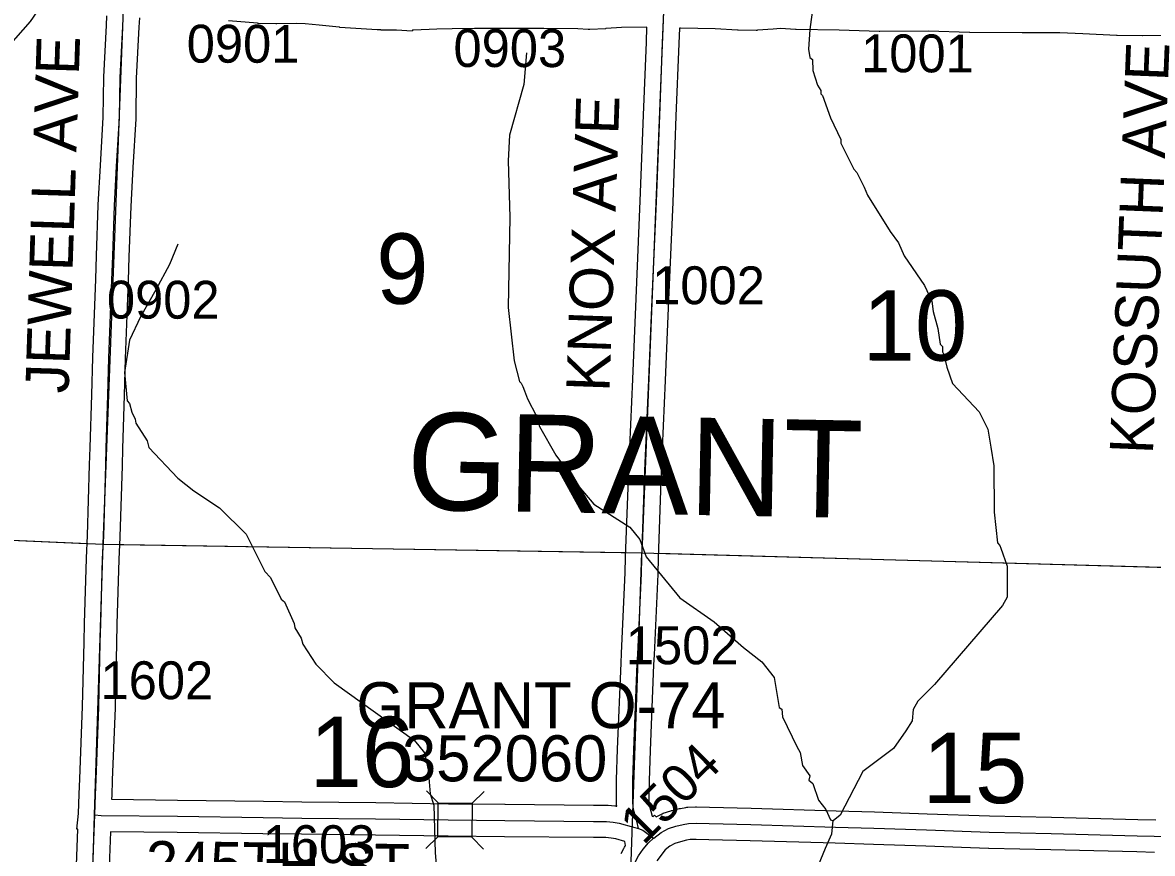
# Model space of a CAD drawing. Extents: x -157.2 to -99.3, y 12.2 to 46.2.
# Drawn here: x -127.096 to -125.008, y 25.853 to 27.389 of the extents above; entities that cross this region are included whole.
import ezdxf

# ---------------------------------------------------------------- set-up
doc = ezdxf.new("R2010")
doc.units = 0
for name, color, linetype in [('tdCoHydroRiver', 7, 'Continuous'), ('tdCoSecRdNmbr', 7, 'Continuous'), ('tdCoSecRdTxt', 7, 'Continuous'), ('tdCoSecRteBand', 7, 'Continuous'), ('tdCoSecRteCL', 7, 'Continuous'), ('tdCoSectLine', 7, 'Continuous'), ('tdCoSectLinePart', 7, 'Continuous'), ('tdCoSectNmbr', 7, 'Continuous'), ('tdCoStrucSec', 7, 'Continuous'), ('tdCoStrucSecCoName', 7, 'Continuous'), ('tdCoStrucSecFHWANum', 7, 'Continuous'), ('tdCoSurfAsphalt', 7, 'Continuous'), ('tdCoSurfGravel', 7, 'Continuous'), ('tdCoTwpNameTxt', 7, 'Continuous')]:
    doc.layers.add(name, color=color, linetype=linetype)

msp = doc.modelspace()

# ---------------------------------------------------------------- linework, layer by layer
at = {"layer": 'tdCoHydroRiver'}
for points in [[(-127.1353, 27.3291), (-127.0815, 27.3907), (-127.0568, 27.4263), (-127.0402, 27.4526), (-127.0415, 27.4653)], [(-125.6312, 27.4498), (-125.6412, 27.376), (-125.6438, 27.3397), (-125.6411, 27.3239), (-125.6365, 27.3206), (-125.6355, 27.3001), (-125.6268, 27.273), (-125.6208, 27.2633), (-125.6209, 27.257), (-125.6179, 27.2538), (-125.6033, 27.2123), (-125.5839, 27.1723), (-125.5841, 27.166), (-125.5602, 27.118), (-125.5541, 27.1115), (-125.5407, 27.0843), (-125.5348, 27.0699), (-125.4926, 27.0024), (-125.4774, 26.9815), (-125.467, 26.9575), (-125.4292, 26.9027), (-125.4158, 26.874), (-125.4132, 26.8549), (-125.4046, 26.8231), (-125.4007, 26.7946), (-125.3961, 26.7898), (-125.3964, 26.7803), (-125.3934, 26.7755), (-125.3878, 26.7516), (-125.3776, 26.7214), (-125.3286, 26.6695), (-125.3121, 26.6374), (-125.3068, 26.6041), (-125.3015, 26.5693), (-125.3008, 26.484), (-125.2945, 26.427), (-125.2899, 26.4222), (-125.2885, 26.4174), (-125.2768, 26.3839), (-125.2769, 26.3271), (-125.2852, 26.3116), (-125.411, 26.1653), (-125.4418, 26.1346), (-125.4502, 26.1191), (-125.4523, 26.0986), (-125.4639, 26.08), (-125.4869, 26.0475), (-125.5434, 26.005), (-125.5852, 25.9241), (-125.5981, 25.9134)], [(-126.1648, 27.3327), (-126.1696, 27.2744), (-126.196, 27.1805), (-126.1989, 27.1332), (-126.1956, 27.029), (-126.1988, 26.8618), (-126.1875, 26.7637), (-126.1775, 26.7255), (-126.1745, 26.7223), (-126.1715, 26.7159), (-126.1686, 26.7079), (-126.1627, 26.6935), (-126.1462, 26.6615), (-126.1405, 26.6424), (-126.1104, 26.5894), (-126.0679, 26.5314), (-126.0404, 26.499), (-125.9738, 26.4561), (-125.9555, 26.4335), (-125.9438, 26.4016), (-125.8813, 26.3256), (-125.8179, 26.2812), (-125.764, 26.2338), (-125.7301, 26.2076), (-125.7072, 26.1786), (-125.6978, 26.1231), (-125.6932, 26.1198), (-125.692, 26.1055), (-125.6652, 26.0511), (-125.6592, 26.0399), (-125.6551, 26.0161), (-125.6415, 25.9968), (-125.6433, 25.9889), (-125.6356, 25.9824), (-125.6254, 25.9521), (-125.6117, 25.9344), (-125.6028, 25.9152), (-125.5981, 25.9134)], [(-126.8093, 26.9789), (-126.8246, 26.9414), (-126.8496, 26.8948), (-126.8779, 26.8451), (-126.8981, 26.8015), (-126.9077, 26.7418), (-126.9029, 26.6896), (-126.8983, 26.6847), (-126.894, 26.6688), (-126.8881, 26.656), (-126.8867, 26.6481), (-126.8655, 26.6159), (-126.8627, 26.6032), (-126.8092, 26.5465), (-126.7798, 26.5235), (-126.7318, 26.4922), (-126.6827, 26.4434), (-126.6484, 26.3746), (-126.6377, 26.3632), (-126.6183, 26.3232), (-126.6122, 26.3183), (-126.5944, 26.2783), (-126.593, 26.2704), (-126.581, 26.2511), (-126.5781, 26.24), (-126.5539, 26.203), (-126.5202, 26.1689), (-126.3718, 26.062), (-126.3535, 26.0394), (-126.3465, 26.0076), (-126.3431, 25.9633), (-126.3358, 25.9426), (-126.3336, 25.8542), (-126.3289, 25.7972)], [(-125.6368, 25.6652), (-125.6384, 25.7189), (-125.6357, 25.8135), (-125.6308, 25.8181), (-125.6122, 25.8634), (-125.6004, 25.8898), (-125.5981, 25.9134)]]:
    msp.add_lwpolyline(points, dxfattribs=at)
at = {"layer": 'tdCoSecRteBand'}
for points in [[(-126.9961, 25.8317), (-126.9936, 25.8982), (-126.9956, 25.8984), (-126.9925, 25.9272), (-126.9912, 25.9628), (-126.9902, 25.9911), (-126.9902, 25.9912), (-126.9902, 25.9913), (-126.985, 26.1247), (-126.9823, 26.2435), (-126.9816, 26.2783), (-126.9816, 26.2784), (-126.9816, 26.2785), (-126.9781, 26.3984), (-126.9781, 26.3986), (-126.9781, 26.3989), (-126.9761, 26.4406), (-126.9722, 26.5715), (-126.9722, 26.5715), (-126.9722, 26.5715), (-126.9712, 26.6034), (-126.9682, 26.701), (-126.9663, 26.7695), (-126.9663, 26.7696), (-126.9663, 26.7698), (-126.9608, 26.9142), (-126.9594, 26.9578), (-126.9594, 26.9578), (-126.9594, 26.9578), (-126.9561, 27.0513), (-126.9561, 27.0516), (-126.9561, 27.0519), (-126.9522, 27.1242), (-126.9522, 27.1242), (-126.9522, 27.1243), (-126.9468, 27.2139), (-126.9458, 27.2874), (-126.9458, 27.288), (-126.9458, 27.2886), (-126.9408, 27.3829), (-126.94, 27.4007)], [(-126.8801, 27.3972), (-126.8809, 27.3801), (-126.8809, 27.38), (-126.8809, 27.3799), (-126.8858, 27.286), (-126.8868, 27.2124), (-126.8868, 27.2117), (-126.8869, 27.211), (-126.8923, 27.1208), (-126.8962, 27.0489), (-126.8994, 26.9558), (-126.9009, 26.9121), (-126.9009, 26.9121), (-126.9009, 26.912), (-126.9063, 26.7676), (-126.9083, 26.6992), (-126.9083, 26.6992), (-126.9083, 26.6992), (-126.9112, 26.6015), (-126.9112, 26.6015), (-126.9112, 26.6015), (-126.9122, 26.5697), (-126.9162, 26.4385), (-126.9162, 26.4383), (-126.9162, 26.438), (-126.9181, 26.3964), (-126.9216, 26.2769), (-126.9223, 26.2422), (-126.9223, 26.2422), (-126.9223, 26.2422), (-126.925, 26.1231), (-126.925, 26.1228), (-126.925, 26.1226), (-126.9302, 25.989), (-126.9312, 25.9607), (-126.9312, 25.9607), (-126.9312, 25.9606), (-126.9315, 25.9538), (-126.9315, 25.9535), (-126.8094, 25.952), (-126.8094, 25.952), (-126.8094, 25.952), (-126.651, 25.9497), (-126.5798, 25.9488), (-126.4432, 25.9473), (-126.4432, 25.9473), (-126.4431, 25.9473), (-126.3091, 25.9453), (-126.2046, 25.9443), (-126.2046, 25.9443), (-126.2045, 25.9443), (-126.0407, 25.9426), (-126.0169, 25.9426), (-126.0155, 25.9426), (-126.014, 25.9424), (-126.0014, 25.9412), (-126.0003, 25.9411), (-125.9991, 25.9409), (-125.9981, 25.9407)], [(-125.9981, 25.9407), (-125.9984, 25.9435), (-125.9986, 25.9453), (-125.9986, 25.9472), (-125.9984, 25.9884), (-125.9984, 25.9888), (-125.9983, 25.9893), (-125.9964, 26.046), (-125.9964, 26.0461), (-125.9964, 26.0461), (-125.99, 26.2047), (-125.9899, 26.2049), (-125.9899, 26.2051), (-125.989, 26.2232), (-125.9823, 26.372), (-125.9816, 26.4006), (-125.9816, 26.4007), (-125.9816, 26.4009), (-125.9759, 26.5616), (-125.9759, 26.5618), (-125.9759, 26.5619), (-125.9685, 26.7298), (-125.9623, 26.879), (-125.9623, 26.879), (-125.9623, 26.879), (-125.9547, 27.059), (-125.9485, 27.2177), (-125.9433, 27.3521), (-125.9433, 27.3521), (-125.9433, 27.3522), (-125.9422, 27.3799), (-125.989, 27.3797), (-126.0177, 27.3773), (-126.0181, 27.3773), (-126.0186, 27.3772), (-126.048, 27.3757), (-126.0495, 27.3757), (-126.051, 27.3757), (-126.0702, 27.3767), (-126.1325, 27.3777), (-126.2607, 27.3774), (-126.3024, 27.3772), (-126.3305, 27.3762), (-126.3739, 27.3746), (-126.3739, 27.3745), (-126.3757, 27.3745), (-126.3758, 27.3727), (-126.4048, 27.3746), (-126.4339, 27.3748), (-126.4339, 27.3749), (-126.4393, 27.375), (-126.4401, 27.375), (-126.4409, 27.375), (-126.5099, 27.3797), (-126.5105, 27.3798), (-126.5111, 27.3798), (-126.5481, 27.3837), (-126.574, 27.3861), (-126.5896, 27.387), (-126.6264, 27.3863), (-126.6271, 27.3863), (-126.6277, 27.3863), (-126.6598, 27.3871), (-126.6607, 27.3871), (-126.6617, 27.3872), (-126.7152, 27.3919)], [(-124.9901, 27.3646), (-125.0259, 27.3641), (-125.0262, 27.3641), (-125.0265, 27.3641), (-125.0731, 27.3644), (-125.0738, 27.3644), (-125.0745, 27.3644), (-125.1367, 27.3676), (-125.1793, 27.3693), (-125.2108, 27.3698), (-125.2484, 27.3693), (-125.2487, 27.3693), (-125.249, 27.3693), (-125.3456, 27.37), (-125.3461, 27.37), (-125.3465, 27.3701), (-125.4218, 27.3727), (-125.5122, 27.3723), (-125.5127, 27.3723), (-125.5133, 27.3723), (-125.5868, 27.3745), (-125.6662, 27.3757), (-125.6668, 27.3757), (-125.6675, 27.3758), (-125.6955, 27.3774), (-125.7087, 27.3763), (-125.7089, 27.3763), (-125.7091, 27.3763), (-125.7379, 27.3743), (-125.7391, 27.3742), (-125.7402, 27.3742), (-125.7735, 27.3745), (-125.7742, 27.3745), (-125.7749, 27.3745), (-125.8159, 27.3767), (-125.88, 27.3782), (-125.8801, 27.3782), (-125.8802, 27.3782), (-125.8822, 27.3783), (-125.8834, 27.3498), (-125.8886, 27.2154), (-125.8886, 27.2154), (-125.8886, 27.2154), (-125.8947, 27.0566), (-125.8947, 27.0565), (-125.8947, 27.0565), (-125.9024, 26.8765), (-125.9086, 26.7273), (-125.9086, 26.7272), (-125.9086, 26.7272), (-125.9159, 26.5594), (-125.9216, 26.3989), (-125.9223, 26.3702), (-125.9224, 26.3699), (-125.9224, 26.3696), (-125.929, 26.2204), (-125.929, 26.2203), (-125.929, 26.2201), (-125.93, 26.2021), (-125.9364, 26.0438), (-125.9384, 25.9876), (-125.9386, 25.9487), (-125.9376, 25.9407), (-125.9323, 25.9222), (-125.9307, 25.9217), (-125.9283, 25.9239), (-125.9255, 25.9208), (-125.9166, 25.9256), (-125.9144, 25.9268), (-125.912, 25.9276), (-125.8982, 25.9323), (-125.8969, 25.9327), (-125.8956, 25.933), (-125.8823, 25.9362), (-125.8814, 25.9365), (-125.8804, 25.9366), (-125.8706, 25.9384), (-125.8685, 25.9387), (-125.8664, 25.9388), (-125.8524, 25.9393), (-125.8516, 25.9393), (-125.8507, 25.9393), (-125.8266, 25.9388), (-125.8265, 25.9388), (-125.8264, 25.9388), (-125.7497, 25.9368), (-125.7496, 25.9368), (-125.7496, 25.9368), (-125.5928, 25.9321), (-125.522, 25.9302), (-125.5219, 25.9302), (-125.5218, 25.9302), (-125.4246, 25.9267), (-125.3092, 25.9228), (-125.1947, 25.9203), (-125.1946, 25.9203), (-125.1946, 25.9203), (-125.0353, 25.9161), (-125.0353, 25.9161), (-125.0352, 25.9161), (-125.002, 25.9152)], [(-125.9897, 25.8532), (-125.9848, 25.8628), (-125.9837, 25.8649), (-125.9824, 25.8668), (-125.9816, 25.8679), (-125.9833, 25.8756), (-125.9998, 25.8801), (-126.0085, 25.8816), (-126.0184, 25.8826), (-126.0409, 25.8826), (-126.041, 25.8826), (-126.0412, 25.8826), (-126.2052, 25.8843), (-126.3097, 25.8853), (-126.3098, 25.8853), (-126.3099, 25.8853), (-126.444, 25.8873), (-126.5805, 25.8888), (-126.5806, 25.8888), (-126.5806, 25.8888), (-126.6519, 25.8897), (-126.6519, 25.8897), (-126.6519, 25.8897), (-126.8102, 25.892), (-126.9337, 25.8935), (-126.9361, 25.8295)], [(-125.0045, 25.8552), (-125.0369, 25.8561), (-125.1961, 25.8603), (-125.3107, 25.8628), (-125.3109, 25.8628), (-125.3111, 25.8628), (-125.4267, 25.8667), (-125.4267, 25.8667), (-125.4268, 25.8667), (-125.5238, 25.8702), (-125.5945, 25.8722), (-125.5945, 25.8722), (-125.5945, 25.8722), (-125.7513, 25.8768), (-125.8279, 25.8788), (-125.8511, 25.8793), (-125.8623, 25.8789), (-125.8692, 25.8777), (-125.8802, 25.875), (-125.8904, 25.8716), (-125.8997, 25.8666), (-125.9085, 25.8601), (-125.924, 25.8395)]]:
    msp.add_lwpolyline(points, dxfattribs=at)
at = {"layer": 'tdCoSecRteCL'}
for points in [[(-126.9626, 25.925), (-126.9612, 25.9617), (-126.9602, 25.9901), (-126.955, 26.1238), (-126.9523, 26.2429), (-126.9516, 26.2776), (-126.9481, 26.3975), (-126.9461, 26.4394), (-126.9422, 26.5706), (-126.9412, 26.6024), (-126.9383, 26.7001), (-126.9363, 26.7686), (-126.9309, 26.9132), (-126.9294, 26.9568), (-126.9262, 27.0503), (-126.9222, 27.1225), (-126.9168, 27.2128), (-126.9158, 27.287), (-126.9109, 27.3815), (-126.9087, 27.4292)], [(-125.9578, 25.8992), (-125.961, 25.9132), (-125.9671, 25.9347), (-125.9686, 25.947), (-125.9684, 25.9882), (-125.9664, 26.0449), (-125.96, 26.2035), (-125.959, 26.2218), (-125.9523, 26.3709), (-125.9516, 26.3998), (-125.9459, 26.5606), (-125.9385, 26.7285), (-125.9324, 26.8777), (-125.9247, 27.0577), (-125.9185, 27.2166), (-125.9134, 27.351), (-125.911, 27.4091)], [(-126.9773, 25.4211), (-126.9777, 25.4673), (-126.976, 25.5418), (-126.9713, 25.6749), (-126.9661, 25.8306), (-126.9626, 25.925)], [(-126.9626, 25.925), (-126.9506, 25.9237), (-126.8098, 25.922), (-126.6515, 25.9197), (-126.5802, 25.9188), (-126.4436, 25.9173), (-126.3094, 25.9153), (-126.2049, 25.9143), (-126.0409, 25.9126), (-126.0169, 25.9126), (-126.0044, 25.9114), (-125.9933, 25.9094), (-125.9669, 25.9022), (-125.9578, 25.8992)], [(-125.93, 25.8815), (-125.9295, 25.8819), (-125.9157, 25.892), (-125.9024, 25.8992), (-125.8886, 25.9039), (-125.8753, 25.9071), (-125.8654, 25.9088), (-125.8513, 25.9093), (-125.8272, 25.9088), (-125.7505, 25.9068), (-125.5936, 25.9021), (-125.5229, 25.9002), (-125.4257, 25.8967), (-125.31, 25.8928), (-125.1954, 25.8903), (-125.0361, 25.8861), (-124.9737, 25.8844)], [(-125.9578, 25.8992), (-125.9501, 25.8966), (-125.9402, 25.8892), (-125.93, 25.8815)], [(-126.0183, 25.4459), (-126.0134, 25.4504), (-126.0028, 25.4647), (-125.9944, 25.4772), (-125.9892, 25.4896), (-125.9835, 25.5103), (-125.982, 25.5204), (-125.9798, 25.5922), (-125.9781, 25.6454), (-125.9766, 25.7088), (-125.9744, 25.7895), (-125.9724, 25.8067), (-125.9687, 25.824), (-125.963, 25.8395), (-125.9581, 25.8491), (-125.9495, 25.861), (-125.9394, 25.8728), (-125.93, 25.8815)]]:
    msp.add_lwpolyline(points, dxfattribs=at)
at = {"layer": 'tdCoSectLine'}
for points in [[(-126.9472, 26.4247), (-126.909, 27.4292)], [(-125.9114, 27.4091), (-125.9517, 26.4088)], [(-127.9319, 26.4679), (-126.9472, 26.4247)], [(-126.9777, 25.4211), (-126.9629, 25.925), (-126.9472, 26.4247)], [(-126.9472, 26.4247), (-125.9517, 26.4088)], [(-125.986, 25.4107), (-125.9517, 26.4088)], [(-125.9517, 26.4088), (-124.9469, 26.381)]]:
    msp.add_lwpolyline(points, dxfattribs=at)
at = {"layer": 'tdCoSectLinePart'}
for points in [[(-127.9016, 26.4666), (-126.9776, 26.426)], [(-126.9176, 26.4242), (-125.9814, 26.4093)], [(-125.9215, 26.408), (-124.977, 26.3818)]]:
    msp.add_lwpolyline(points, dxfattribs=at)
at = {"layer": 'tdCoStrucSec'}
for p, q in [((-126.3279, 25.9468), (-126.3498, 25.9692)), ((-126.2654, 25.9461), (-126.243, 25.968)), ((-126.3287, 25.8842), (-126.3511, 25.8624)), ((-126.2661, 25.8835), (-126.2442, 25.8611))]:
    msp.add_line(p, q, dxfattribs=at)
msp.add_lwpolyline([(-126.3279, 25.9468), (-126.2654, 25.9461), (-126.2661, 25.8835), (-126.3287, 25.8842)], close=True, dxfattribs=at)
at = {"layer": 'tdCoSurfAsphalt'}
for points in [[(-125.93, 25.8815), (-125.9295, 25.8819), (-125.9157, 25.892), (-125.9024, 25.8992), (-125.8886, 25.9039), (-125.8753, 25.9071), (-125.8654, 25.9088), (-125.8513, 25.9093), (-125.8272, 25.9088), (-125.7505, 25.9068), (-125.5936, 25.9021), (-125.5229, 25.9002), (-125.4257, 25.8967), (-125.31, 25.8928), (-125.1954, 25.8903), (-125.0361, 25.8861), (-124.9737, 25.8844)], [(-126.0183, 25.4459), (-126.0134, 25.4504), (-126.0028, 25.4647), (-125.9944, 25.4772), (-125.9892, 25.4896), (-125.9835, 25.5103), (-125.982, 25.5204), (-125.9798, 25.5922), (-125.9781, 25.6454), (-125.9766, 25.7088), (-125.9744, 25.7895), (-125.9724, 25.8067), (-125.9687, 25.824), (-125.963, 25.8395), (-125.9581, 25.8491), (-125.9495, 25.861), (-125.9394, 25.8728), (-125.93, 25.8815)]]:
    msp.add_lwpolyline(points, dxfattribs=at)
at = {"layer": 'tdCoSurfGravel'}
for points in [[(-126.9626, 25.925), (-126.9612, 25.9617), (-126.9602, 25.9901), (-126.955, 26.1238), (-126.9523, 26.2429), (-126.9516, 26.2776), (-126.9481, 26.3975), (-126.9461, 26.4394), (-126.9422, 26.5706), (-126.9412, 26.6024), (-126.9383, 26.7001), (-126.9363, 26.7686), (-126.9309, 26.9132), (-126.9294, 26.9568), (-126.9262, 27.0503), (-126.9222, 27.1225), (-126.9168, 27.2128), (-126.9158, 27.287), (-126.9109, 27.3815), (-126.9087, 27.4292)], [(-125.9578, 25.8992), (-125.961, 25.9132), (-125.9671, 25.9347), (-125.9686, 25.947), (-125.9684, 25.9882), (-125.9664, 26.0449), (-125.96, 26.2035), (-125.959, 26.2218), (-125.9523, 26.3709), (-125.9516, 26.3998), (-125.9459, 26.5606), (-125.9385, 26.7285), (-125.9324, 26.8777), (-125.9247, 27.0577), (-125.9185, 27.2166), (-125.9134, 27.351), (-125.911, 27.4091)], [(-126.9773, 25.4211), (-126.9777, 25.4673), (-126.976, 25.5418), (-126.9713, 25.6749), (-126.9661, 25.8306), (-126.9626, 25.925)], [(-126.9626, 25.925), (-126.9506, 25.9237), (-126.8098, 25.922), (-126.6515, 25.9197), (-126.5802, 25.9188), (-126.4436, 25.9173), (-126.3094, 25.9153), (-126.2049, 25.9143), (-126.0409, 25.9126), (-126.0169, 25.9126), (-126.0044, 25.9114), (-125.9933, 25.9094), (-125.9669, 25.9022), (-125.9578, 25.8992)], [(-125.9578, 25.8992), (-125.9501, 25.8966), (-125.9402, 25.8892), (-125.93, 25.8815)]]:
    msp.add_lwpolyline(points, dxfattribs=at)

# ---------------------------------------------------------------- texts
at = {"layer": 'tdCoSecRdNmbr'}
for s, rotation, p in [('0901', 359.9032, (-126.7927, 27.3146)), ('0903', 359.9036, (-126.2998, 27.3066)), ('1001', 359.9041, (-125.5466, 27.2968)), ('1002', 359.9039, (-125.9326, 26.8683)), ('0902', 359.9031, (-126.9402, 26.8417)), ('1502', 359.9039, (-125.9813, 26.2031)), ('1602', 359.9032, (-126.952, 26.1385)), ('1504', 44.905, (-125.9488, 25.8668)), ('1603', 359.9034, (-126.6523, 25.8357))]:
    msp.add_text(s, height=0.07, rotation=rotation, dxfattribs=at).set_placement(p)
at = {"layer": 'tdCoSecRdTxt'}
for s, rotation, p in [('JEWELL AVE', 88.1452, (-127.011, 26.7028)), ('KOSSUTH AVE', 87.671, (-125.0074, 26.5903)), ('KNOX AVE', 88.0389, (-126.0115, 26.7057)), ('245TH ST', 359.3087, (-126.8687, 25.7965))]:
    msp.add_text(s, height=0.08, rotation=rotation, dxfattribs=at).set_placement(p)
at = {"layer": 'tdCoSectNmbr'}
for s, rotation, p in [('9', 359.9034, (-126.4427, 26.869)), ('10', 359.9041, (-125.5438, 26.7642)), ('16', 359.9034, (-126.5656, 25.9762)), ('15', 359.9043, (-125.4328, 25.9466))]:
    msp.add_text(s, height=0.13, rotation=rotation, dxfattribs=at).set_placement(p)
at = {"layer": 'tdCoStrucSecCoName'}
msp.add_text('GRANT O-74', height=0.085, dxfattribs=at).set_placement((-126.4792, 26.0848))
at = {"layer": 'tdCoStrucSecFHWANum'}
msp.add_text('352060', height=0.085, dxfattribs=at).set_placement((-126.3948, 25.9866))
at = {"layer": 'tdCoTwpNameTxt'}
msp.add_text('GRANT', height=0.18, rotation=358.9041, dxfattribs=at).set_placement((-126.3874, 26.489))

doc.saveas('drawing.dxf')
